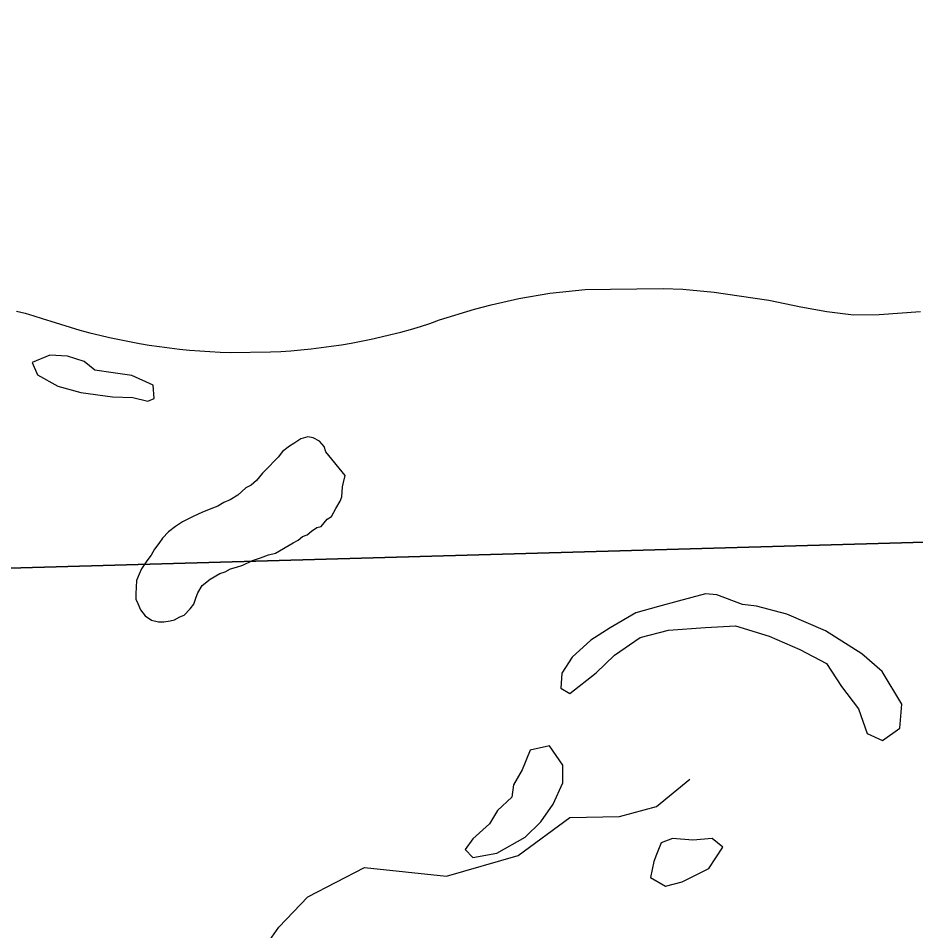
# Model space of a CAD drawing. Extents: x -6.1 to 38, y -7.7 to 22.
# Drawn here: x 6.3755 to 6.7592, y 14.4714 to 14.8619 of the extents above; entities that cross this region are included whole.
import ezdxf

# ---------------------------------------------------------------- set-up
doc = ezdxf.new("R2010")
doc.units = 0
for name, color, linetype in [('GM_X_Corporation', 7, 'Continuous'), ('GM_X_Minor_Lake', 7, 'Continuous'), ('GM_X_Minor_River', 7, 'Continuous'), ('GM_X_Township_Road', 7, 'Continuous')]:
    doc.layers.add(name, color=color, linetype=linetype)

msp = doc.modelspace()

# ---------------------------------------------------------------- linework, layer by layer
at = {"layer": 'GM_X_Corporation'}
for points in [[(4.99059, 14.57895), (5.75125, 14.60894), (5.75382, 14.60904), (6.92388, 14.6423), (6.92412, 14.64231), (7.08348, 14.64684), (7.07902, 14.88093), (7.07603, 15.03845), (7.07601, 15.03919), (7.07262, 15.21743), (7.05054, 16.17866), (7.03821, 16.8882)], [(2.1, 14.1), (7.09053, 14.1), (7.08793, 14.30152), (7.08792, 14.30249), (7.08348, 14.64684), (6.92412, 14.64231), (6.92388, 14.6423), (5.75382, 14.60904), (5.75125, 14.60894), (4.99059, 14.57895)]]:
    msp.add_lwpolyline(points, dxfattribs=at)
at = {"layer": 'GM_X_Minor_Lake'}
for p, q in [((6.40817, 14.71123), (6.40363, 14.71501)), ((6.69121, 14.61028), (6.68516, 14.61102)), ((6.5872, 14.53387), (6.58645, 14.52856)), ((6.64843, 14.50406), (6.64731, 14.50103))]:
    msp.add_line(p, q, dxfattribs=at)
for points in [[(6.40363, 14.71501), (6.39645, 14.71727), (6.3889, 14.71763), (6.38136, 14.71458), (6.38363, 14.70928), (6.39233, 14.70437), (6.40215, 14.70174), (6.41575, 14.69988), (6.42443, 14.69952), (6.43086, 14.69801), (6.4335, 14.69916), (6.4331, 14.70484), (6.42403, 14.70899), (6.4161, 14.71011), (6.40817, 14.71123)], [(6.50705, 14.67637), (6.50625, 14.67864), (6.50431, 14.68089), (6.50163, 14.68236), (6.49934, 14.6827), (6.49632, 14.68188), (6.49332, 14.67993), (6.49144, 14.67875), (6.48844, 14.67642), (6.48658, 14.6741), (6.48472, 14.67217), (6.48286, 14.67023), (6.47987, 14.66714), (6.47727, 14.66405), (6.47503, 14.66211), (6.47277, 14.66093), (6.46941, 14.65782), (6.46602, 14.65586), (6.46339, 14.65467), (6.46076, 14.65311), (6.45849, 14.6523), (6.45397, 14.65032), (6.45058, 14.64874), (6.44794, 14.64755), (6.44568, 14.64637), (6.44268, 14.64442), (6.43969, 14.64208), (6.43707, 14.63937), (6.4356, 14.63706), (6.43374, 14.63475), (6.43227, 14.63206), (6.43041, 14.62975), (6.42819, 14.62628), (6.4271, 14.62398), (6.426, 14.6213), (6.42573, 14.61559), (6.42577, 14.61331), (6.42656, 14.61143), (6.42775, 14.60879)], [(6.50705, 14.67637), (6.50625, 14.67864), (6.50431, 14.68089), (6.50163, 14.68236), (6.49934, 14.6827), (6.49632, 14.68188), (6.49332, 14.67993), (6.49144, 14.67875), (6.48844, 14.67642), (6.48658, 14.6741), (6.48472, 14.67217), (6.48286, 14.67023), (6.47987, 14.66714), (6.47727, 14.66405), (6.47503, 14.66211), (6.47277, 14.66093), (6.46941, 14.65782), (6.46602, 14.65586), (6.46339, 14.65467), (6.46076, 14.65311), (6.45849, 14.6523), (6.45397, 14.65032), (6.45058, 14.64874), (6.44794, 14.64755), (6.44568, 14.64637), (6.44268, 14.64442), (6.43969, 14.64208), (6.43707, 14.63937), (6.4356, 14.63706), (6.43374, 14.63475), (6.43227, 14.63206), (6.43041, 14.62975), (6.42819, 14.62628), (6.4271, 14.62398), (6.426, 14.6213), (6.42573, 14.61559), (6.42577, 14.61331), (6.42656, 14.61143), (6.42775, 14.60879), (6.42969, 14.60616), (6.43239, 14.60431), (6.43544, 14.6036), (6.43772, 14.60364), (6.44036, 14.60407), (6.44226, 14.60448), (6.44451, 14.60567), (6.4464, 14.60646), (6.44901, 14.60917), (6.45049, 14.6111), (6.45158, 14.61416), (6.4523, 14.61607), (6.45415, 14.61915), (6.45752, 14.62187), (6.46165, 14.62422), (6.46392, 14.62503), (6.46618, 14.62621), (6.46882, 14.62701), (6.47146, 14.62782), (6.47561, 14.6298), (6.479, 14.631), (6.4824, 14.6322), (6.48542, 14.63302), (6.49294, 14.63733), (6.4952, 14.63852), (6.49707, 14.64007), (6.49895, 14.64087), (6.50082, 14.64242), (6.50307, 14.64398), (6.50497, 14.6444), (6.50757, 14.64748), (6.50945, 14.64866), (6.51129, 14.65211), (6.51313, 14.65519), (6.51385, 14.6571), (6.51416, 14.66129), (6.5145, 14.6632), (6.51521, 14.66625), (6.50705, 14.67637)], [(6.42775, 14.60879), (6.42969, 14.60616), (6.43239, 14.60431), (6.43544, 14.6036), (6.43772, 14.60364), (6.44036, 14.60407), (6.44226, 14.60448), (6.44451, 14.60567), (6.4464, 14.60646), (6.44901, 14.60917), (6.45049, 14.6111), (6.45158, 14.61416), (6.4523, 14.61607), (6.45415, 14.61915), (6.45752, 14.62187), (6.46165, 14.62422), (6.46392, 14.62503), (6.46618, 14.62621), (6.46882, 14.62701), (6.47146, 14.62782), (6.47561, 14.6298), (6.479, 14.631), (6.4824, 14.6322), (6.48542, 14.63302), (6.49294, 14.63733), (6.4952, 14.63852), (6.49707, 14.64007), (6.49895, 14.64087), (6.50082, 14.64242), (6.50307, 14.64398), (6.50497, 14.6444), (6.50757, 14.64748), (6.50945, 14.64866), (6.51129, 14.65211), (6.51313, 14.65519), (6.51385, 14.6571), (6.51416, 14.66129), (6.5145, 14.6632), (6.51521, 14.66625), (6.50705, 14.67637)], [(6.68516, 14.61102), (6.6742, 14.61517), (6.66929, 14.61553), (6.6576, 14.61248), (6.6493, 14.61018), (6.63949, 14.60751), (6.62856, 14.60104), (6.62026, 14.59572), (6.61235, 14.5885), (6.60784, 14.58167), (6.60748, 14.57523), (6.61126, 14.57296), (6.62257, 14.5817), (6.63047, 14.5893), (6.6414, 14.5969), (6.65348, 14.59996), (6.66933, 14.60113), (6.68217, 14.60192), (6.69652, 14.5974), (6.70975, 14.59174), (6.72109, 14.58571), (6.72754, 14.57586), (6.73473, 14.56641), (6.73854, 14.5558), (6.74496, 14.55278), (6.7525, 14.55811), (6.75323, 14.56834), (6.74489, 14.58235), (6.73619, 14.58991), (6.72068, 14.59973), (6.70405, 14.60689), (6.69121, 14.61028)], [(6.58645, 14.52856), (6.58043, 14.52286), (6.57704, 14.51717), (6.56989, 14.51071), (6.5665, 14.50616), (6.56991, 14.50275), (6.5801, 14.50467), (6.59216, 14.51152), (6.59894, 14.51798), (6.60421, 14.52557), (6.60834, 14.53467), (6.60832, 14.54225), (6.60263, 14.55058), (6.59433, 14.54867), (6.59095, 14.54032), (6.5872, 14.53387)], [(6.64731, 14.50103), (6.64656, 14.49761), (6.64582, 14.4942), (6.65224, 14.49043), (6.65941, 14.49234), (6.67072, 14.49805), (6.67674, 14.50716), (6.6722, 14.51094), (6.6639, 14.51016), (6.65521, 14.5109), (6.65031, 14.50899), (6.64843, 14.50406)]]:
    msp.add_lwpolyline(points, dxfattribs=at)
at = {"layer": 'GM_X_Minor_River'}
msp.add_lwpolyline([(6.47425, 14.40817), (6.47566, 14.44873), (6.47789, 14.4601), (6.48692, 14.47301), (6.49935, 14.48592), (6.52348, 14.49848), (6.5586, 14.49477), (6.58916, 14.50355), (6.61139, 14.5199), (6.63254, 14.52032), (6.64838, 14.52453), (6.6627, 14.53631)], dxfattribs=at)
at = {"layer": 'GM_X_Township_Road'}
msp.add_lwpolyline([(6.37465, 14.73658), (6.37835, 14.73561), (6.38209, 14.73456), (6.38574, 14.73344), (6.38944, 14.73226), (6.39356, 14.73092), (6.39768, 14.72965), (6.40185, 14.72845), (6.40606, 14.72731), (6.41028, 14.72626), (6.4145, 14.72526), (6.41871, 14.72434), (6.42298, 14.72348), (6.42724, 14.72271), (6.4315, 14.72199), (6.43582, 14.72135), (6.44013, 14.72079), (6.44443, 14.72029), (6.44875, 14.71986), (6.45306, 14.71952), (6.45737, 14.71923), (6.46173, 14.71903), (6.46604, 14.7189), (6.48338, 14.71908), (6.48774, 14.7193), (6.49205, 14.71959), (6.49636, 14.71997), (6.50072, 14.72041), (6.50499, 14.72092), (6.5093, 14.7215), (6.51361, 14.72217), (6.51787, 14.72289), (6.52214, 14.72369), (6.52641, 14.72457), (6.53062, 14.7255), (6.53484, 14.72651), (6.53906, 14.72759), (6.54323, 14.72873), (6.5474, 14.72997), (6.55152, 14.73125), (6.55554, 14.73276), (6.57053, 14.73737), (6.57763, 14.73919), (6.58953, 14.74193), (6.6027, 14.74417), (6.61788, 14.74575), (6.62868, 14.74599), (6.6512, 14.74623), (6.65963, 14.74593), (6.67311, 14.74472), (6.68379, 14.74302), (6.69642, 14.7412), (6.71008, 14.7384), (6.72119, 14.7364), (6.73266, 14.735), (6.74364, 14.73507), (6.76125, 14.73634)], dxfattribs=at)

doc.saveas('drawing.dxf')
